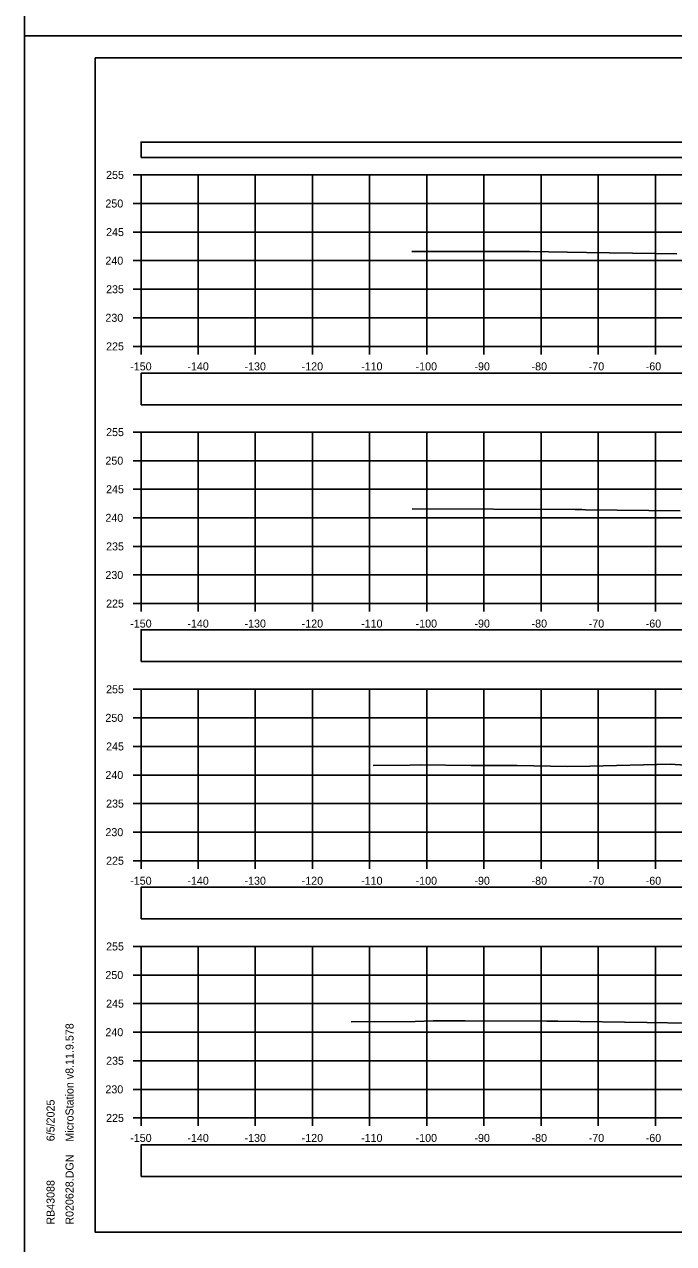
# Model space of a CAD drawing. Extents: x 1369627 to 1374022, y 380035 to 398173.
# Drawn here: x 1371928.1 to 1372041.7, y 383454.2 to 383667.5 of the extents above; entities that cross this region are included whole.
import ezdxf

# ---------------------------------------------------------------- set-up
doc = ezdxf.new("R2010")
doc.units = 0
for name, color, linetype in [('Default', 7, 'Continuous'), ('R_Axis', 7, 'Continuous'), ('R_Axis Annot', 7, 'Continuous'), ('R_Border', 7, 'Continuous'), ('R_Exist Surface', 7, 'Continuous'), ('R_Grid', 7, 'Continuous'), ('R_No Plot', 7, 'Continuous')]:
    doc.layers.add(name, color=color, linetype=linetype)

msp = doc.modelspace()

# ---------------------------------------------------------------- linework, layer by layer
at = {"layer": 'Default'}
for points in [[(1371948.53, 383644.2), (1372248.53, 383644.2), (1372248.53, 383646.91), (1371948.53, 383646.91)], [(1371948.53, 383600.94), (1372248.53, 383600.94), (1372248.53, 383606.46), (1371948.53, 383606.46)], [(1371948.53, 383556.06), (1372248.53, 383556.06), (1372248.53, 383561.58), (1371948.53, 383561.58)], [(1371948.53, 383511.01), (1372248.53, 383511.01), (1372248.53, 383516.53), (1371948.53, 383516.53)], [(1371948.53, 383465.92), (1372248.53, 383465.92), (1372248.53, 383471.44), (1371948.53, 383471.44)]]:
    msp.add_lwpolyline(points, close=True, dxfattribs=at)
at = {"layer": 'R_Axis'}
for p, q in [((1371947.13, 383641.17), (1371948.53, 383641.17)), ((1371948.53, 383611.17), (1371948.53, 383641.17)), ((1371947.13, 383636.17), (1371948.53, 383636.17)), ((1371947.13, 383631.17), (1371948.53, 383631.17)), ((1371947.13, 383626.17), (1371948.53, 383626.17)), ((1371947.13, 383621.17), (1371948.53, 383621.17)), ((1371947.13, 383616.17), (1371948.53, 383616.17)), ((1371947.13, 383611.17), (1371948.53, 383611.17)), ((1371948.53, 383611.17), (1372248.53, 383611.17)), ((1371948.53, 383609.77), (1371948.53, 383611.17)), ((1371958.53, 383609.77), (1371958.53, 383611.17)), ((1371968.53, 383609.77), (1371968.53, 383611.17)), ((1371978.53, 383609.77), (1371978.53, 383611.17)), ((1371988.53, 383609.77), (1371988.53, 383611.17)), ((1371998.53, 383609.77), (1371998.53, 383611.17)), ((1372008.53, 383609.77), (1372008.53, 383611.17)), ((1372018.53, 383609.77), (1372018.53, 383611.17)), ((1372028.53, 383609.77), (1372028.53, 383611.17)), ((1372038.53, 383609.77), (1372038.53, 383611.17)), ((1371947.13, 383596.17), (1371948.53, 383596.17)), ((1371948.53, 383566.17), (1371948.53, 383596.17)), ((1371947.13, 383591.17), (1371948.53, 383591.17)), ((1371947.13, 383586.17), (1371948.53, 383586.17)), ((1371947.13, 383581.17), (1371948.53, 383581.17)), ((1371947.13, 383576.17), (1371948.53, 383576.17)), ((1371947.13, 383571.17), (1371948.53, 383571.17)), ((1371947.13, 383566.17), (1371948.53, 383566.17)), ((1371948.53, 383566.17), (1372248.53, 383566.17)), ((1371948.53, 383564.77), (1371948.53, 383566.17)), ((1371958.53, 383564.77), (1371958.53, 383566.17)), ((1371968.53, 383564.77), (1371968.53, 383566.17)), ((1371978.53, 383564.77), (1371978.53, 383566.17)), ((1371988.53, 383564.77), (1371988.53, 383566.17)), ((1371998.53, 383564.77), (1371998.53, 383566.17)), ((1372008.53, 383564.77), (1372008.53, 383566.17)), ((1372018.53, 383564.77), (1372018.53, 383566.17)), ((1372028.53, 383564.77), (1372028.53, 383566.17)), ((1372038.53, 383564.77), (1372038.53, 383566.17)), ((1371947.13, 383551.17), (1371948.53, 383551.17)), ((1371948.53, 383521.17), (1371948.53, 383551.17)), ((1371947.13, 383546.17), (1371948.53, 383546.17)), ((1371947.13, 383541.17), (1371948.53, 383541.17)), ((1371947.13, 383536.17), (1371948.53, 383536.17)), ((1371947.13, 383531.17), (1371948.53, 383531.17)), ((1371947.13, 383526.17), (1371948.53, 383526.17)), ((1371947.13, 383521.17), (1371948.53, 383521.17)), ((1371948.53, 383521.17), (1372248.53, 383521.17)), ((1371948.53, 383519.77), (1371948.53, 383521.17)), ((1371958.53, 383519.77), (1371958.53, 383521.17)), ((1371968.53, 383519.77), (1371968.53, 383521.17)), ((1371978.53, 383519.77), (1371978.53, 383521.17)), ((1371988.53, 383519.77), (1371988.53, 383521.17)), ((1371998.53, 383519.77), (1371998.53, 383521.17)), ((1372008.53, 383519.77), (1372008.53, 383521.17)), ((1372018.53, 383519.77), (1372018.53, 383521.17)), ((1372028.53, 383519.77), (1372028.53, 383521.17)), ((1372038.53, 383519.77), (1372038.53, 383521.17)), ((1371947.13, 383506.17), (1371948.53, 383506.17)), ((1371948.53, 383476.17), (1371948.53, 383506.17)), ((1371947.13, 383501.17), (1371948.53, 383501.17)), ((1371947.13, 383496.17), (1371948.53, 383496.17)), ((1371947.13, 383491.17), (1371948.53, 383491.17)), ((1371947.13, 383486.17), (1371948.53, 383486.17)), ((1371947.13, 383481.17), (1371948.53, 383481.17)), ((1371947.13, 383476.17), (1371948.53, 383476.17)), ((1371948.53, 383476.17), (1372248.53, 383476.17)), ((1371948.53, 383474.77), (1371948.53, 383476.17)), ((1371958.53, 383474.77), (1371958.53, 383476.17)), ((1371968.53, 383474.77), (1371968.53, 383476.17)), ((1371978.53, 383474.77), (1371978.53, 383476.17)), ((1371988.53, 383474.77), (1371988.53, 383476.17)), ((1371998.53, 383474.77), (1371998.53, 383476.17)), ((1372008.53, 383474.77), (1372008.53, 383476.17)), ((1372018.53, 383474.77), (1372018.53, 383476.17)), ((1372028.53, 383474.77), (1372028.53, 383476.17)), ((1372038.53, 383474.77), (1372038.53, 383476.17))]:
    msp.add_line(p, q, dxfattribs=at)
at = {"layer": 'R_Border'}
for p, q in [((1371940.53, 383661.63), (1372256.71, 383661.63)), ((1371940.53, 383456.17), (1371940.53, 383661.63)), ((1371940.53, 383456.17), (1371940.53, 383456.17)), ((1372256.71, 383456.17), (1371940.53, 383456.17))]:
    msp.add_line(p, q, dxfattribs=at)
at = {"layer": 'R_Exist Surface'}
for points in [[(1371995.94, 383627.78), (1372010.86, 383627.8), (1372016.5, 383627.77), (1372026.5, 383627.59), (1372034.53, 383627.47), (1372042.29, 383627.34)], [(1371996, 383582.75), (1372024.51, 383582.61), (1372025.69, 383582.6), (1372026.36, 383582.59), (1372042.87, 383582.41)], [(1371989.14, 383537.82), (1371995.55, 383537.89), (1371997.37, 383537.95), (1372006.32, 383537.85), (1372007.88, 383537.85), (1372014.32, 383537.85), (1372023.1, 383537.67), (1372027.09, 383537.69), (1372041.14, 383538.08), (1372043.79, 383537.89)], [(1371985.32, 383492.96), (1371996.49, 383493.07), (1371999.66, 383493.17), (1371999.66, 383493.17), (1371999.68, 383493.17), (1372002.81, 383493.14), (1372004.91, 383493.14), (1372005.25, 383493.14), (1372019.52, 383493.11), (1372019.95, 383493.11), (1372021.45, 383493.1), (1372037.01, 383492.87), (1372044.35, 383492.73)]]:
    msp.add_lwpolyline(points, dxfattribs=at)
at = {"layer": 'R_Grid'}
for p, q in [((1371948.53, 383641.17), (1372248.53, 383641.17)), ((1371948.53, 383611.17), (1371948.53, 383641.17)), ((1371958.53, 383611.17), (1371958.53, 383641.17)), ((1371968.53, 383611.17), (1371968.53, 383641.17)), ((1371978.53, 383611.17), (1371978.53, 383641.17)), ((1371988.53, 383611.17), (1371988.53, 383641.17)), ((1371998.53, 383611.17), (1371998.53, 383641.17)), ((1372008.53, 383611.17), (1372008.53, 383641.17)), ((1372018.53, 383611.17), (1372018.53, 383641.17)), ((1372028.53, 383611.17), (1372028.53, 383641.17)), ((1372038.53, 383611.17), (1372038.53, 383641.17)), ((1371948.53, 383636.17), (1372248.53, 383636.17)), ((1371948.53, 383631.17), (1372248.53, 383631.17)), ((1371948.53, 383626.17), (1372248.53, 383626.17)), ((1371948.53, 383621.17), (1372248.53, 383621.17)), ((1371948.53, 383616.17), (1372248.53, 383616.17)), ((1371948.53, 383611.17), (1372248.53, 383611.17)), ((1371948.53, 383596.17), (1372248.53, 383596.17)), ((1371948.53, 383566.17), (1371948.53, 383596.17)), ((1371958.53, 383566.17), (1371958.53, 383596.17)), ((1371968.53, 383566.17), (1371968.53, 383596.17)), ((1371978.53, 383566.17), (1371978.53, 383596.17)), ((1371988.53, 383566.17), (1371988.53, 383596.17)), ((1371998.53, 383566.17), (1371998.53, 383596.17)), ((1372008.53, 383566.17), (1372008.53, 383596.17)), ((1372018.53, 383566.17), (1372018.53, 383596.17)), ((1372028.53, 383566.17), (1372028.53, 383596.17)), ((1372038.53, 383566.17), (1372038.53, 383596.17)), ((1371948.53, 383591.17), (1372248.53, 383591.17)), ((1371948.53, 383586.17), (1372248.53, 383586.17)), ((1371948.53, 383581.17), (1372248.53, 383581.17)), ((1371948.53, 383576.17), (1372248.53, 383576.17)), ((1371948.53, 383571.17), (1372248.53, 383571.17)), ((1371948.53, 383566.17), (1372248.53, 383566.17)), ((1371948.53, 383551.17), (1372248.53, 383551.17)), ((1371948.53, 383521.17), (1371948.53, 383551.17)), ((1371958.53, 383521.17), (1371958.53, 383551.17)), ((1371968.53, 383521.17), (1371968.53, 383551.17)), ((1371978.53, 383521.17), (1371978.53, 383551.17)), ((1371988.53, 383521.17), (1371988.53, 383551.17)), ((1371998.53, 383521.17), (1371998.53, 383551.17)), ((1372008.53, 383521.17), (1372008.53, 383551.17)), ((1372018.53, 383521.17), (1372018.53, 383551.17)), ((1372028.53, 383521.17), (1372028.53, 383551.17)), ((1372038.53, 383521.17), (1372038.53, 383551.17)), ((1371948.53, 383546.17), (1372248.53, 383546.17)), ((1371948.53, 383541.17), (1372248.53, 383541.17)), ((1371948.53, 383536.17), (1372248.53, 383536.17)), ((1371948.53, 383531.17), (1372248.53, 383531.17)), ((1371948.53, 383526.17), (1372248.53, 383526.17)), ((1371948.53, 383521.17), (1372248.53, 383521.17)), ((1371948.53, 383506.17), (1372248.53, 383506.17)), ((1371948.53, 383476.17), (1371948.53, 383506.17)), ((1371958.53, 383476.17), (1371958.53, 383506.17)), ((1371968.53, 383476.17), (1371968.53, 383506.17)), ((1371978.53, 383476.17), (1371978.53, 383506.17)), ((1371988.53, 383476.17), (1371988.53, 383506.17)), ((1371998.53, 383476.17), (1371998.53, 383506.17)), ((1372008.53, 383476.17), (1372008.53, 383506.17)), ((1372018.53, 383476.17), (1372018.53, 383506.17)), ((1372028.53, 383476.17), (1372028.53, 383506.17)), ((1372038.53, 383476.17), (1372038.53, 383506.17)), ((1371948.53, 383501.17), (1372248.53, 383501.17)), ((1371948.53, 383496.17), (1372248.53, 383496.17)), ((1371948.53, 383491.17), (1372248.53, 383491.17)), ((1371948.53, 383486.17), (1372248.53, 383486.17)), ((1371948.53, 383481.17), (1372248.53, 383481.17)), ((1371948.53, 383476.17), (1372248.53, 383476.17))]:
    msp.add_line(p, q, dxfattribs=at)
at = {"layer": 'R_No Plot'}
msp.add_line((1371928.13, 383665.52), (1372261.46, 383665.52), dxfattribs=at)
msp.add_line((1371928.13, 383665.52), (1372261.46, 383665.52), dxfattribs=at)
for points in [[(1371928.12, 383878.85), (1372261.46, 383878.85), (1372261.46, 383665.52), (1371928.12, 383665.52)], [(1371928.12, 383665.52), (1372261.46, 383665.52), (1372261.46, 383452.18), (1371928.12, 383452.18)], [(1372174.45, 383661.63), (1372194.07, 383661.63), (1372194.07, 383651.75), (1372210.18, 383651.75), (1372233.38, 383651.75), (1372233.38, 383619.08), (1372256.59, 383619.08), (1372256.71, 383456.17), (1371940.53, 383456.17), (1371940.53, 383661.63)]]:
    msp.add_lwpolyline(points, close=True, dxfattribs=at)

# ---------------------------------------------------------------- texts
at = {"layer": 'R_Axis Annot'}
for s, p in [('255', (1371942.42, 383640.47)), ('250', (1371942.3, 383635.47)), ('245', (1371942.42, 383630.47)), ('240', (1371942.3, 383625.47)), ('235', (1371942.42, 383620.47)), ('230', (1371942.3, 383615.47)), ('225', (1371942.42, 383610.47)), ('-150', (1371946.64, 383606.97)), ('-140', (1371956.64, 383606.97)), ('-130', (1371966.64, 383606.97)), ('-120', (1371976.64, 383606.97)), ('-110', (1371987.04, 383606.97)), ('-100', (1371996.58, 383606.97)), ('-90', (1372006.87, 383606.97)), ('-80', (1372016.87, 383606.97)), ('-70', (1372026.87, 383606.97)), ('-60', (1372036.84, 383606.97)), ('255', (1371942.42, 383595.47)), ('250', (1371942.3, 383590.47)), ('245', (1371942.42, 383585.47)), ('240', (1371942.3, 383580.47)), ('235', (1371942.42, 383575.47)), ('230', (1371942.3, 383570.47)), ('225', (1371942.42, 383565.47)), ('-150', (1371946.64, 383561.97)), ('-140', (1371956.64, 383561.97)), ('-130', (1371966.64, 383561.97)), ('-120', (1371976.64, 383561.97)), ('-110', (1371987.04, 383561.97)), ('-100', (1371996.58, 383561.97)), ('-90', (1372006.87, 383561.97)), ('-80', (1372016.87, 383561.97)), ('-70', (1372026.87, 383561.97)), ('-60', (1372036.84, 383561.97)), ('255', (1371942.42, 383550.47)), ('250', (1371942.3, 383545.47)), ('245', (1371942.42, 383540.47)), ('240', (1371942.3, 383535.47)), ('235', (1371942.42, 383530.47)), ('230', (1371942.3, 383525.47)), ('225', (1371942.42, 383520.47)), ('-150', (1371946.64, 383516.97)), ('-140', (1371956.64, 383516.97)), ('-130', (1371966.64, 383516.97)), ('-120', (1371976.64, 383516.97)), ('-110', (1371987.04, 383516.97)), ('-100', (1371996.58, 383516.97)), ('-90', (1372006.87, 383516.97)), ('-80', (1372016.87, 383516.97)), ('-70', (1372026.87, 383516.97)), ('-60', (1372036.84, 383516.97)), ('255', (1371942.42, 383505.47)), ('250', (1371942.3, 383500.47)), ('245', (1371942.42, 383495.47)), ('240', (1371942.3, 383490.47)), ('235', (1371942.42, 383485.47)), ('230', (1371942.3, 383480.47)), ('225', (1371942.42, 383475.47)), ('-150', (1371946.64, 383471.97)), ('-140', (1371956.64, 383471.97)), ('-130', (1371966.64, 383471.97)), ('-120', (1371976.64, 383471.97)), ('-110', (1371987.04, 383471.97)), ('-100', (1371996.58, 383471.97)), ('-90', (1372006.87, 383471.97)), ('-80', (1372016.87, 383471.97)), ('-70', (1372026.87, 383471.97)), ('-60', (1372036.84, 383471.97))]:
    msp.add_text(s, height=1.4, dxfattribs=at).set_placement(p)
at = {"layer": 'R_Border'}
for s, p in [('MicroStation v8.11.9.578', (1371936.72, 383472.02)), ('6/5/2025', (1371933.4, 383472.09)), ('R020628.DGN', (1371936.72, 383457.49)), ('RB43088', (1371933.4, 383457.49))]:
    msp.add_text(s, height=1.4, rotation=90, dxfattribs=at).set_placement(p)

doc.saveas('drawing.dxf')
